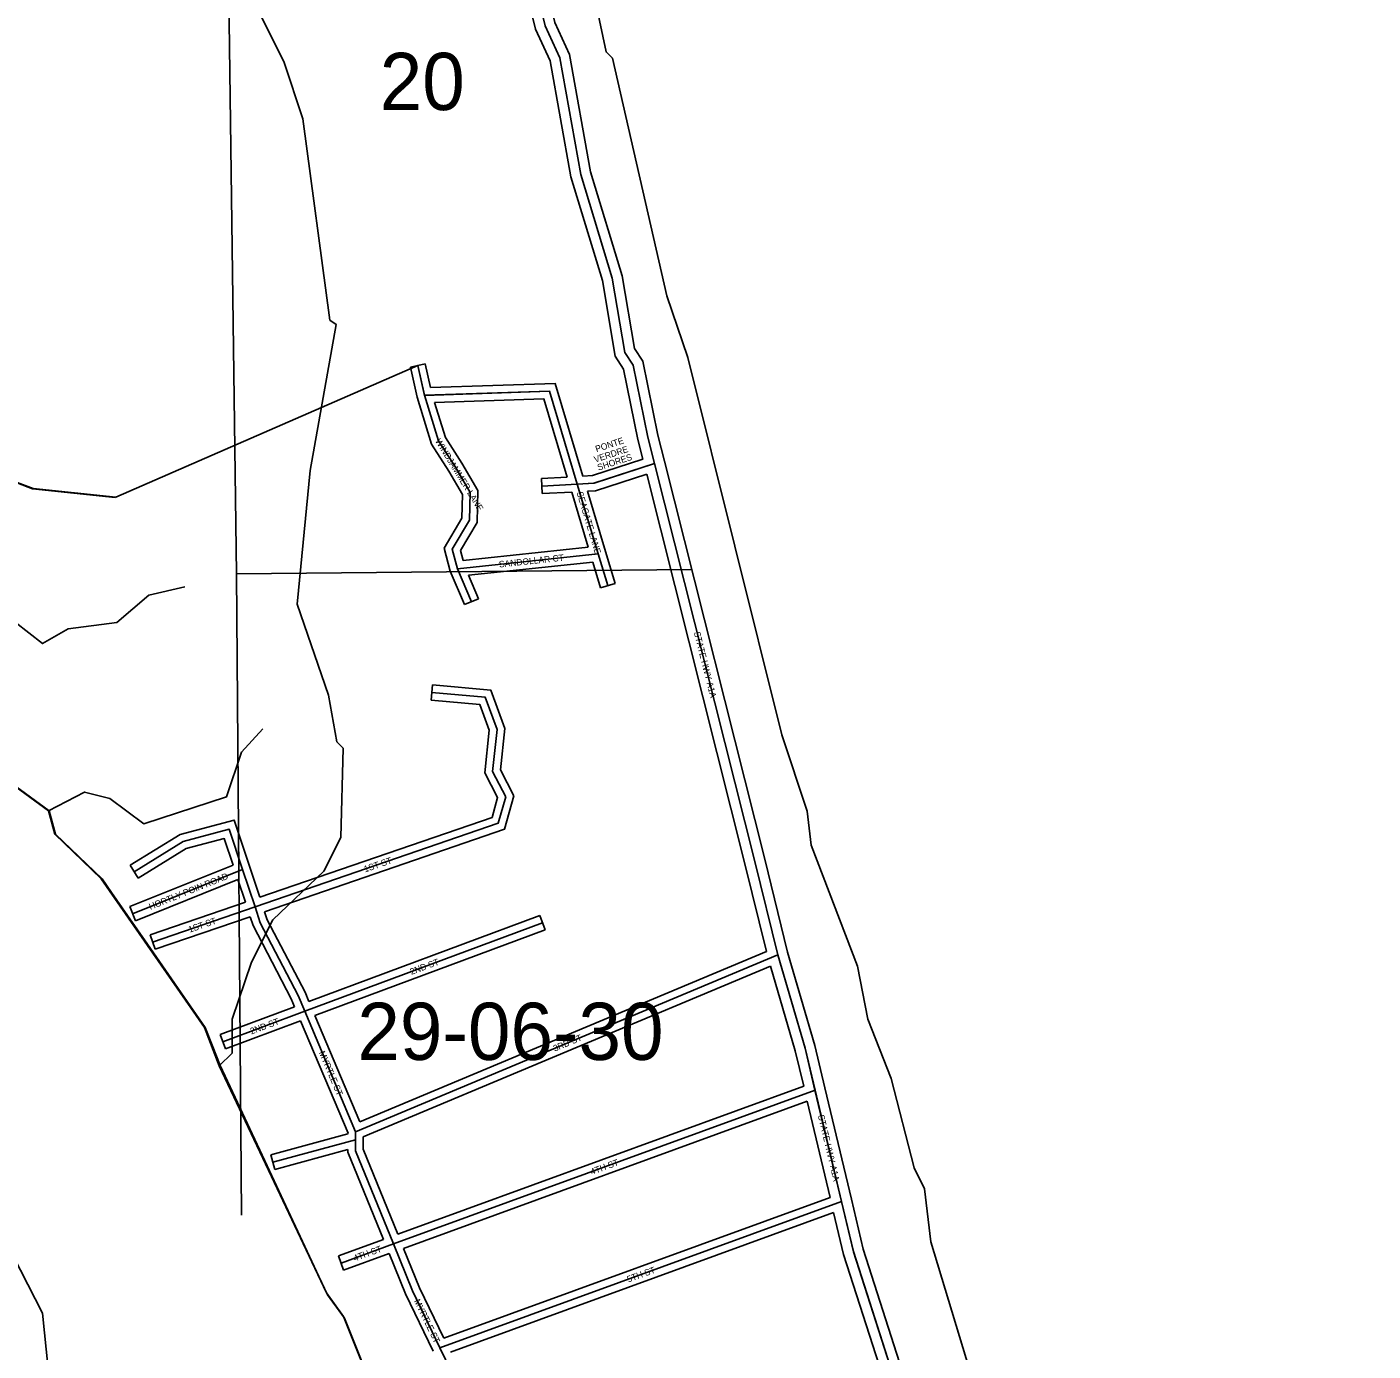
# Model space of a CAD drawing. Extents: x 418523 to 616617, y 1878279 to 2196743.
# Drawn here: x 556334 to 561629, y 2042676 to 2047884 of the extents above; entities that cross this region are included whole.
import ezdxf

# ---------------------------------------------------------------- set-up
doc = ezdxf.new("R2010")
doc.units = 0
for name, color, linetype in [('Level 1', 7, 'Continuous'), ('Level 2', 7, 'Continuous'), ('Level 22', 7, 'Continuous'), ('Level 23', 7, 'Continuous'), ('Level 31', 7, 'Continuous'), ('Level 32', 7, 'Continuous'), ('Level 34', 7, 'Continuous'), ('Level 5', 7, 'Continuous'), ('Level 7', 7, 'Continuous'), ('Level 8', 7, 'Continuous')]:
    doc.layers.add(name, color=color, linetype=linetype)

msp = doc.modelspace()

# ---------------------------------------------------------------- linework, layer by layer
at = {"layer": 'Level 1'}
for p, q in [((557086.815, 2051064.583), (557157.93, 2045732.693)), ((557157.93, 2045732.693), (558948.645, 2045749.751)), ((557157.93, 2045732.693), (557177.413, 2043210.953))]:
    msp.add_line(p, q, dxfattribs=at)
at = {"layer": 'Level 22'}
msp.add_line((559538, 2043264.401), (559434.015, 2043702.531), dxfattribs=at)
for points in [[(558802.432, 2046166.951), (558776.107, 2046270.302), (558718.594, 2046553.751), (558685.477, 2046604.026), (558636.222, 2046895.817), (558512.229, 2047304.546), (558430.173, 2047763.348), (558372.242, 2047888.604), (558257.922, 2048359.495)], [(559287.526, 2044234.596), (559196.976, 2044601.776), (558802.432, 2046166.951)], [(559434.015, 2043702.531), (559394.865, 2043867.738), (559287.526, 2044234.596)], [(559782.88, 2042449.509), (559584.666, 2043066.808), (559538, 2043264.401)]]:
    msp.add_lwpolyline(points, dxfattribs=at)
at = {"layer": 'Level 23'}
for p, q in [((559576.92, 2043273.638), (559472.935, 2043711.767)), ((559493.185, 2043280.01), (559403.155, 2043659.336))]:
    msp.add_line(p, q, dxfattribs=at)
for points in [[(558841.195, 2046176.825), (558815.114, 2046279.221), (558756.257, 2046569.291), (558723.518, 2046618.993), (558675.24, 2046904.989), (558551.19, 2047313.905), (558468.642, 2047775.462), (558410.191, 2047901.844), (558296.794, 2048368.931)], [(558756.88, 2046183.733), (558737.1, 2046261.384), (558680.93, 2046538.211), (558647.436, 2046589.058), (558597.204, 2046886.645), (558473.268, 2047295.186), (558391.705, 2047751.234), (558334.293, 2047875.364), (558225.104, 2048325.124)], [(559326.159, 2044245.006), (559235.789, 2044611.453), (558841.22, 2046176.729)], [(559242.915, 2044248.436), (559158.164, 2044592.098), (558771.643, 2046125.445)], [(559472.938, 2043711.753), (559433.548, 2043877.973), (559326.159, 2044245.006)], [(559389.212, 2043718.12), (559356.181, 2043857.503), (559258.877, 2044190.07)], [(559821.495, 2042460.09), (559623.234, 2043077.536), (559576.93, 2043273.596)], [(559736.924, 2042461.793), (559546.1, 2043056.081), (559507.098, 2043221.221)]]:
    msp.add_lwpolyline(points, dxfattribs=at)
at = {"layer": 'Level 31'}
for p, q in [((557897.458, 2046435.582), (557871.49, 2046553.116)), ((558498.839, 2046085.939), (558359.165, 2046078.676)), ((558498.839, 2046085.939), (558581.076, 2045811.878)), ((558581.076, 2045811.878), (558027.363, 2045753.36)), ((558581.076, 2045811.878), (558618.429, 2045687.041)), ((558027.363, 2045753.36), (558082.434, 2045623.746)), ((557182.42, 2044570.095), (556749.33, 2044396.511)), ((557182.42, 2044570.095), (557231.11, 2044423.042)), ((556828.44, 2044284.891), (557231.11, 2044423.042)), ((557231.11, 2044423.042), (557251.527, 2044361.163)), ((557400.549, 2044074.919), (557251.527, 2044361.163)), ((557426.668, 2044013.025), (558362.169, 2044361.076)), ((557626.809, 2043538.992), (559287.526, 2044234.596)), ((557426.668, 2044013.025), (557400.549, 2044074.919)), ((557104.262, 2043892.8), (557426.668, 2044013.025)), ((557626.809, 2043538.992), (557426.668, 2044013.025)), ((557775.419, 2043097.465), (559434.015, 2043702.531)), ((557626.724, 2043507.716), (557626.809, 2043538.992)), ((557301.55, 2043419.499), (557626.724, 2043507.716)), ((557958.644, 2042689.302), (559538, 2043264.401)), ((557569.359, 2043022.379), (557775.419, 2043097.465))]:
    msp.add_line(p, q, dxfattribs=at)
for points in [[(557897.458, 2046435.582), (558389.297, 2046451.716), (558498.839, 2046085.939)], [(558027.363, 2045753.36), (558006.984, 2045829.785), (558074.743, 2045944.156), (558077.885, 2046052.884), (558019.569, 2046153.049), (557952.394, 2046256.147), (557897.458, 2046435.582)], [(558802.432, 2046166.951), (558564.085, 2046089.765), (558498.839, 2046085.939)], [(557231.11, 2044423.042), (558188.086, 2044752.121), (558217.501, 2044856.777), (558165.197, 2044955.835), (558183.06, 2045121.618), (558136.529, 2045247.936), (557926.3, 2045266.684)], [(556755.18, 2044561.438), (556948.369, 2044680.558), (557129.962, 2044728.432), (557182.42, 2044570.095)], [(557775.419, 2043097.465), (557626.606, 2043464.077), (557626.724, 2043507.716)], [(557958.644, 2042689.302), (557850.299, 2042913.249), (557775.419, 2043097.465)], [(558338.856, 2041803.121), (558032.529, 2042487.634), (558024.157, 2042554.206), (557958.644, 2042689.302)]]:
    msp.add_lwpolyline(points, dxfattribs=at)
at = {"layer": 'Level 32'}
for p, q in [((557842.196, 2046546.644), (557900.785, 2046559.588)), ((557921.378, 2046466.382), (557900.785, 2046559.588)), ((557868.422, 2046427.943), (557842.196, 2046546.644)), ((558459.144, 2046113.915), (558357.608, 2046108.636)), ((558360.723, 2046048.716), (558357.608, 2046108.636)), ((558476.875, 2046054.754), (558360.723, 2046048.716)), ((558476.875, 2046054.754), (558541.943, 2045837.909)), ((558538.483, 2046058.21), (558609.812, 2045820.501)), ((558541.943, 2045837.909), (558049.737, 2045785.891)), ((558609.819, 2045820.477), (558647.17, 2045695.64)), ((558559.472, 2045779.426), (558070.827, 2045727.785)), ((558559.472, 2045779.426), (558589.687, 2045678.441)), ((557998.922, 2045743.58), (558054.823, 2045612.015)), ((558070.826, 2045727.785), (558110.046, 2045635.478)), ((558647.17, 2045695.64), (558589.687, 2045678.441)), ((558110.046, 2045635.478), (558054.823, 2045612.015)), ((557923.635, 2045236.802), (557928.965, 2045296.566)), ((557145.069, 2044587.444), (556738.17, 2044424.358)), ((556739.435, 2044586.975), (556770.926, 2044535.902)), ((557210.9, 2044579.524), (557250.052, 2044461.279)), ((557163.969, 2044530.377), (556760.491, 2044368.662)), ((557163.969, 2044530.378), (557193.301, 2044441.787)), ((556818.699, 2044313.266), (557193.3, 2044441.786)), ((556760.491, 2044368.662), (556738.17, 2044424.358)), ((556838.18, 2044256.516), (557212.133, 2044384.814)), ((557212.132, 2044384.814), (557223.797, 2044349.46)), ((557268.884, 2044404.306), (557279.258, 2044372.866)), ((557443.138, 2044051.161), (558351.708, 2044389.194)), ((558351.708, 2044389.194), (558372.63, 2044332.959)), ((557373.38, 2044062.138), (557223.797, 2044349.46)), ((557427.72, 2044087.697), (557279.258, 2044372.866)), ((557466.493, 2043995.831), (558372.63, 2044332.959)), ((556818.699, 2044313.266), (556838.18, 2044256.516)), ((557642.811, 2043578.221), (559242.915, 2044248.436)), ((557656.756, 2043519.008), (559258.877, 2044190.069)), ((557443.137, 2044051.161), (557427.72, 2044087.697)), ((557093.78, 2043920.909), (557386.86, 2044030.198)), ((557386.86, 2044030.197), (557373.38, 2044062.138)), ((557114.745, 2043864.689), (557410.212, 2043974.869)), ((557596.792, 2043532.956), (557410.213, 2043974.869)), ((557642.811, 2043578.221), (557466.494, 2043995.831)), ((557093.78, 2043920.909), (557114.745, 2043864.689)), ((557792.33, 2043135.567), (559389.212, 2043718.12)), ((557814.927, 2043079.942), (559403.155, 2043659.337)), ((557293.695, 2043448.453), (557596.786, 2043530.679)), ((557596.786, 2043530.678), (557596.793, 2043532.956)), ((557656.725, 2043507.636), (557656.756, 2043519.009)), ((557293.695, 2043448.453), (557309.406, 2043390.545)), ((557309.406, 2043390.545), (557596.618, 2043468.463)), ((557973.847, 2042726.765), (559493.184, 2043280.01)), ((558000.143, 2042672.484), (559507.098, 2043221.22)), ((557559.088, 2043050.566), (557735.923, 2043115.002)), ((557579.63, 2042994.191), (557758.518, 2043059.375)), ((557559.088, 2043050.566), (557579.63, 2042994.191))]:
    msp.add_line(p, q, dxfattribs=at)
for points in [[(557921.378, 2046466.382), (558411.408, 2046482.457), (558520.771, 2046117.276)], [(557998.922, 2045743.581), (557974.749, 2045834.233), (558044.979, 2045952.776), (558047.65, 2046045.19), (557994.021, 2046137.303), (557924.947, 2046243.316), (557868.422, 2046427.942)], [(557937.62, 2046406.882), (558367.186, 2046420.974), (558459.144, 2046113.915)], [(558049.738, 2045785.891), (558039.219, 2045825.336), (558104.507, 2045935.537), (558108.121, 2046060.578), (558045.117, 2046168.795), (557979.841, 2046268.978), (557937.62, 2046406.882)], [(558756.88, 2046183.733), (558558.495, 2046119.489), (558520.772, 2046117.276)], [(558771.643, 2046125.445), (558569.674, 2046060.04), (558538.482, 2046058.21)], [(557268.884, 2044404.306), (558212.713, 2044728.863), (558249.625, 2044860.192), (558196.006, 2044961.736), (558213.64, 2045125.392), (558158.114, 2045276.131), (557928.965, 2045296.566)], [(557250.052, 2044461.28), (558163.459, 2044775.377), (558185.378, 2044853.363), (558134.387, 2044949.933), (558152.479, 2045117.843), (558114.944, 2045219.741), (557923.635, 2045236.802)], [(556739.435, 2044586.975), (556936.414, 2044708.432), (557149.574, 2044764.628), (557210.899, 2044579.53)], [(556770.926, 2044535.902), (556960.323, 2044652.685), (557110.35, 2044692.236), (557145.069, 2044587.444)], [(557792.33, 2043135.568), (557656.623, 2043469.896), (557656.725, 2043507.636)], [(557735.924, 2043115.002), (557596.59, 2043458.259), (557596.619, 2043468.463)], [(557931.638, 2042676.236), (557822.871, 2042901.055), (557758.518, 2043059.375)], [(557973.847, 2042726.765), (557877.727, 2042925.443), (557814.927, 2043079.941)]]:
    msp.add_lwpolyline(points, dxfattribs=at)
at = {"layer": 'Level 5'}
for points in [[(558480.859, 2048403.582), (558612.253, 2047786.26), (558637.194, 2047761.189), (558850.905, 2046826.801), (558933.491, 2046584.786), (559303.826, 2045099.706), (559402.915, 2044799.27), (559419.167, 2044665.847), (559601.03, 2044190.058), (559642.025, 2043981.514), (559732.97, 2043747.81), (559823.529, 2043397.383), (559864.951, 2043313.891), (559889.275, 2043105.417), (560210.962, 2042045.656), (560235.515, 2041895.503), (560293.449, 2041770.261), (560293.19, 2041686.899), (560384.106, 2041444.845), (560441.513, 2041152.908), (560483.035, 2041102.758), (560836.988, 2039701.08), (561530.034, 2037473.017), (561628.823, 2037089.219)], [(556680.879, 2046033.538), (556355.891, 2046067.936), (556222.667, 2046118.375), (556222.766, 2046151.726), (556147.974, 2046218.676), (555997.85, 2046202.464)], [(556287.499, 2045542.972), (556395.583, 2045459.251), (556495.814, 2045517.274), (556687.648, 2045541.666), (556813.019, 2045649.641), (556954.861, 2045682.533)], [(556418.465, 2044800.606), (556177.296, 2044976.428), (555895.003, 2045335.803)], [(556418.465, 2044800.606), (556560.447, 2044875.18), (556660.38, 2044849.841), (556793.445, 2044749.35), (557118.92, 2044856.676), (557177.829, 2045031.541), (557261.479, 2045122.984)], [(557090.478, 2043798.061), (557032.614, 2043948.304), (556626.025, 2044533.163), (556443.187, 2044708.815), (556418.465, 2044800.606)], [(558701.491, 2036698.557), (558652.256, 2036940.472), (558602.662, 2037074.015), (558611.818, 2037324.081), (558562.513, 2037549.325), (558491.768, 2038866.694), (558409.61, 2039242.092), (558394.958, 2039867.386), (558361.776, 2039925.837), (558371.678, 2040409.308), (558189.328, 2040726.683), (558190.66, 2041143.503), (558024.723, 2041385.806), (558008.868, 2041644.272), (557785.573, 2042195.222), (557769.36, 2042336.976), (557579.157, 2042812.764), (557512.764, 2042904.696), (557090.478, 2043798.061)], [(556682.16, 2038680.81), (556791.506, 2038988.898), (556834.033, 2039247.194), (556826.06, 2039355.596), (556675.649, 2039247.722), (556575.577, 2039239.711), (556576.104, 2039398.095), (556634.784, 2039506.278), (556635.241, 2039639.661), (556502.186, 2039740.121), (556510.815, 2039840.124), (556652.797, 2039914.687), (556630.491, 2040756.756), (556572.498, 2040865.298), (556548.045, 2041040.462), (556541.991, 2041749.078), (556484.287, 2041949.312), (556395.43, 2042824.931), (556163.445, 2043275.839), (556138.435, 2043267.608)]]:
    msp.add_lwpolyline(points, dxfattribs=at)
at = {"layer": 'Level 7'}
msp.add_lwpolyline([(557090.478, 2043798.061), (557140.659, 2043847.913), (557141.086, 2043981.296), (557216.864, 2044206.112), (557300.753, 2044372.577), (557501.444, 2044563.663), (557568.554, 2044696.847), (557578.037, 2045046.936), (557553.096, 2045072.016), (557520.372, 2045255.55), (557396.463, 2045614.396), (557448.185, 2046139.429), (557550.077, 2046714.313), (557525.136, 2046731.043), (557419.31, 2047523.361), (557344.994, 2047748.705), (557088.239, 2048258.043)], dxfattribs=at)
at = {"layer": 'Level 8'}
for points in [[(556224.497, 2046118.295), (556358.501, 2046068.296), (556683.509, 2046034.298), (557871.528, 2046553.323), (557897.53, 2046435.321), (558389.541, 2046451.326), (558498.55, 2046086.32), (558564.552, 2046089.321), (558802.556, 2046167.325), (559196.593, 2044601.293), (559287.601, 2044234.286), (559394.61, 2043867.279), (559433.615, 2043702.276), (559537.625, 2043264.266), (559584.629, 2043067.262), (559782.645, 2042449.251)], [(558005.618, 2041637.212), (557789.603, 2042188.222), (557773.6, 2042330.226), (557582.587, 2042805.234), (557516.584, 2042897.236), (557482.582, 2042969.236), (557278.57, 2043405.245), (557093.558, 2043799.251), (557065.556, 2043873.253), (557035.555, 2043949.254), (556807.543, 2044277.259), (556729.54, 2044389.261), (556666.536, 2044480.262), (556629.535, 2044534.263), (556446.527, 2044709.265), (556421.525, 2044801.267), (556179.516, 2044977.268)]]:
    msp.add_lwpolyline(points, dxfattribs=at)

# ---------------------------------------------------------------- texts
at = {"layer": 'Level 2'}
for s, p in [('20', (557721.513, 2047557.442)), ('29-06-30', (557633.564, 2043821.324))]:
    msp.add_text(s, height=225, dxfattribs=at).set_placement(p)
at = {"layer": 'Level 34'}
for s, height, rotation, p in [('WINDJAMMER LANE', 25, 301.554328, (557938.645, 2046255.732)), ('VERDRE', 25, 17.9435, (558568.804, 2046170.381)), ('PONTE', 25, 17.9435, (558574.32, 2046211.517)), ('SHORES', 25, 17.9435, (558582.249, 2046138.961)), ('SEAGATE LANE', 25, 286.702036, (558495.805, 2046052.561)), ('SANDOLLAR CT', 25, 6.032181, (558191.835, 2045758.176)), ('STATE HWY A1A', 25, 284.147167, (558956.963, 2045502.785)), ('1ST ST', 25, 18.976044, (557664.518, 2044558.862)), ('HORTLY POIN ROAD', 25, 21.840483, (556819.658, 2044411.233)), ('1ST ST', 25, 18.935739, (556974.102, 2044321.653)), ('2ND ST', 25, 20.406972, (557846.085, 2044155.732)), ('2ND ST', 25, 20.449953, (557217.154, 2043921.557)), ('3RD ST', 25, 22.726078, (558410.14, 2043853.546)), ('MYRTLE ST', 25, 292.8889, (557481.778, 2043850.361)), ('STATE HWY A1A', 25, 283.350606, (559444.919, 2043602.471)), ('4TH ST', 25, 20.041581, (558555.741, 2043368.826)), ('4TH ST', 25, 20.020442, (557623.4, 2043028.768)), ('5TH ST', 24.9992, 20.007669, (558699.772, 2042945.872)), ('MYRTLE ST', 25, 295.816764, (557855.772, 2042873.236))]:
    msp.add_text(s, height=height, rotation=rotation, dxfattribs=at).set_placement(p)

doc.saveas('drawing.dxf')
